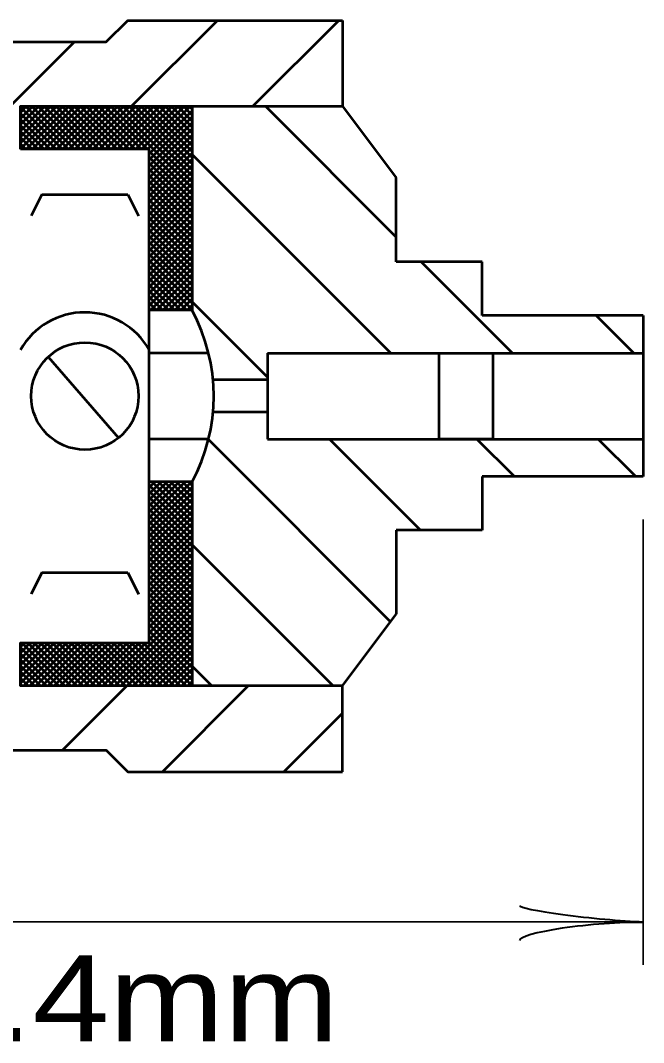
# Model space of a CAD drawing. Extents: x -32 to 824, y -6 to 538.
# Drawn here: x 619.64 to 637.05, y 445.7 to 474.27 of the extents above; entities that cross this region are included whole.
import ezdxf

# ---------------------------------------------------------------- set-up
doc = ezdxf.new("R2010")
doc.units = 0
doc.header["$LTSCALE"] = 1.1
doc.layers.add('1', color=7, linetype='Continuous', lineweight=53)

msp = doc.modelspace()

# ---------------------------------------------------------------- linework, layer by layer
at = {"layer": '1'}
for p, q in [((622.74, 471.873), (625.14, 474.273)), ((626.134, 471.873), (628.534, 474.273)), ((628.636, 474.273), (628.636, 471.873)), ((619.346, 471.873), (621.146, 473.673)), ((619.636, 471.87), (619.639, 471.873)), ((619.636, 471.701), (619.808, 471.873)), ((619.636, 471.531), (619.978, 471.873)), ((619.636, 471.361), (620.148, 471.873)), ((619.636, 471.191), (620.317, 471.873)), ((619.636, 471.022), (620.487, 471.873)), ((619.636, 470.852), (620.657, 471.873)), ((619.636, 470.682), (620.827, 471.873)), ((620.809, 470.673), (619.636, 471.845)), ((620.978, 470.673), (619.778, 471.873)), ((619.796, 470.673), (620.996, 471.873)), ((621.148, 470.673), (619.948, 471.873)), ((619.966, 470.673), (621.166, 471.873)), ((621.318, 470.673), (620.118, 471.873)), ((620.136, 470.673), (621.336, 471.873)), ((621.487, 470.673), (620.287, 471.873)), ((620.305, 470.673), (621.505, 471.873)), ((621.657, 470.673), (620.457, 471.873)), ((620.475, 470.673), (621.675, 471.873)), ((621.827, 470.673), (620.627, 471.873)), ((620.645, 470.673), (621.845, 471.873)), ((621.997, 470.673), (620.797, 471.873)), ((620.815, 470.673), (622.014, 471.873)), ((622.166, 470.673), (620.966, 471.873)), ((620.984, 470.673), (622.184, 471.873)), ((622.336, 470.673), (621.136, 471.873)), ((621.154, 470.673), (622.354, 471.873)), ((622.506, 470.673), (621.306, 471.873)), ((621.324, 470.673), (622.524, 471.873)), ((622.675, 470.673), (621.475, 471.873)), ((621.493, 470.673), (622.693, 471.873)), ((622.845, 470.673), (621.645, 471.873)), ((621.663, 470.673), (622.863, 471.873)), ((623.015, 470.673), (621.815, 471.873)), ((621.833, 470.673), (623.033, 471.873)), ((623.185, 470.673), (621.985, 471.873)), ((622.002, 470.673), (623.202, 471.873)), ((624.436, 469.591), (622.154, 471.873)), ((622.172, 470.673), (623.372, 471.873)), ((624.436, 469.76), (622.324, 471.873)), ((622.342, 470.673), (623.542, 471.873)), ((624.436, 469.93), (622.494, 471.873)), ((622.512, 470.673), (623.712, 471.873)), ((624.436, 470.1), (622.663, 471.873)), ((622.681, 470.673), (623.881, 471.873)), ((624.436, 470.269), (622.833, 471.873)), ((622.851, 470.673), (624.051, 471.873)), ((624.436, 470.439), (623.003, 471.873)), ((623.021, 470.673), (624.221, 471.873)), ((624.436, 470.609), (623.172, 471.873)), ((623.19, 470.673), (624.39, 471.873)), ((623.236, 470.549), (624.436, 471.749)), ((624.436, 470.779), (623.342, 471.873)), ((624.436, 470.948), (623.512, 471.873)), ((624.436, 471.118), (623.682, 471.873)), ((624.436, 471.288), (623.851, 471.873)), ((624.436, 471.457), (624.021, 471.873)), ((624.436, 471.627), (624.191, 471.873)), ((624.436, 471.797), (624.36, 471.873)), ((624.436, 471.873), (628.636, 471.873)), ((630.136, 468.219), (626.483, 471.873)), ((628.636, 471.873), (630.136, 469.873)), ((620.639, 470.673), (619.636, 471.675)), ((620.469, 470.673), (619.636, 471.506)), ((623.236, 470.379), (624.436, 471.579)), ((623.236, 470.209), (624.436, 471.409)), ((620.3, 470.673), (619.636, 471.336)), ((620.13, 470.673), (619.636, 471.166)), ((623.236, 470.04), (624.436, 471.24)), ((619.96, 470.673), (619.636, 470.997)), ((623.236, 469.87), (624.436, 471.07)), ((623.236, 469.7), (624.436, 470.9)), ((619.79, 470.673), (619.636, 470.827)), ((623.236, 469.531), (624.436, 470.731)), ((624.436, 469.421), (623.236, 470.621)), ((623.236, 469.361), (624.436, 470.561)), ((624.436, 469.251), (623.236, 470.451)), ((623.236, 469.191), (624.436, 470.391)), ((624.436, 469.082), (623.236, 470.282)), ((629.989, 464.973), (624.436, 470.525)), ((623.236, 469.021), (624.436, 470.221)), ((624.436, 468.912), (623.236, 470.112)), ((623.236, 468.852), (624.436, 470.052)), ((624.436, 468.742), (623.236, 469.942)), ((623.236, 468.682), (624.436, 469.882)), ((624.436, 468.572), (623.236, 469.772)), ((623.236, 468.512), (624.436, 469.712)), ((630.136, 467.523), (630.136, 469.873)), ((620.236, 469.411), (619.936, 468.811)), ((620.236, 469.411), (622.636, 469.411)), ((622.636, 469.411), (622.936, 468.811)), ((624.436, 468.403), (623.236, 469.603)), ((623.236, 468.343), (624.436, 469.543)), ((624.436, 468.233), (623.236, 469.433)), ((623.236, 468.173), (624.436, 469.373)), ((624.436, 468.063), (623.236, 469.263)), ((623.236, 468.003), (624.436, 469.203)), ((624.436, 467.894), (623.236, 469.094)), ((623.236, 467.833), (624.436, 469.033)), ((624.436, 467.724), (623.236, 468.924)), ((623.236, 467.664), (624.436, 468.864)), ((624.436, 467.554), (623.236, 468.754)), ((623.236, 467.494), (624.436, 468.694)), ((624.436, 467.384), (623.236, 468.584)), ((623.236, 467.324), (624.436, 468.524)), ((624.436, 467.215), (623.236, 468.415)), ((623.236, 467.155), (624.436, 468.355)), ((624.436, 467.045), (623.236, 468.245)), ((623.236, 466.985), (624.436, 468.185)), ((624.436, 466.875), (623.236, 468.075)), ((623.236, 466.815), (624.436, 468.015)), ((624.436, 466.706), (623.236, 467.906)), ((623.236, 466.646), (624.436, 467.846)), ((624.436, 466.536), (623.236, 467.736)), ((623.236, 466.476), (624.436, 467.676)), ((624.436, 466.366), (623.236, 467.566)), ((623.236, 466.306), (624.436, 467.506)), ((632.536, 467.523), (630.136, 467.523)), ((633.383, 464.973), (630.833, 467.523)), ((632.536, 466.023), (632.536, 467.523)), ((624.436, 466.197), (623.236, 467.397)), ((624.29, 466.173), (623.236, 467.227)), ((623.272, 466.173), (624.436, 467.336)), ((623.442, 466.173), (624.436, 467.167)), ((624.121, 466.173), (623.236, 467.057)), ((623.951, 466.173), (623.236, 466.887)), ((623.612, 466.173), (624.436, 466.997)), ((623.781, 466.173), (623.236, 466.718)), ((623.782, 466.173), (624.436, 466.827)), ((623.951, 466.173), (624.436, 466.658)), ((623.611, 466.173), (623.236, 466.548)), ((623.442, 466.173), (623.236, 466.378)), ((624.121, 466.173), (624.436, 466.488)), ((624.291, 466.173), (624.436, 466.318)), ((626.536, 464.304), (624.436, 466.405)), ((623.272, 466.173), (623.236, 466.209)), ((624.436, 466.173), (623.236, 466.173)), ((637.036, 466.023), (632.536, 466.023)), ((636.777, 464.973), (635.727, 466.023)), ((637.036, 466.023), (637.036, 461.523)), ((620.414, 464.87), (622.376, 462.604)), ((624.893, 464.973), (623.236, 464.973)), ((626.536, 464.973), (626.536, 462.573)), ((626.536, 464.973), (637.036, 464.973)), ((626.536, 464.223), (625.016, 464.223)), ((626.536, 463.323), (625.016, 463.323)), ((624.893, 462.573), (623.236, 462.573)), ((629.981, 457.465), (624.889, 462.557)), ((626.536, 462.573), (637.036, 462.573)), ((630.817, 460.023), (628.268, 462.573)), ((633.439, 461.523), (632.389, 462.573)), ((636.833, 461.523), (635.783, 462.573)), ((637.036, 461.523), (632.536, 461.523)), ((632.536, 461.523), (632.536, 460.023)), ((623.236, 460.197), (624.412, 461.373)), ((624.436, 461.373), (623.236, 461.373)), ((623.236, 461.215), (623.394, 461.373)), ((623.236, 461.045), (623.564, 461.373)), ((623.236, 460.876), (623.733, 461.373)), ((623.236, 460.706), (623.903, 461.373)), ((623.236, 460.536), (624.073, 461.373)), ((623.236, 460.366), (624.242, 461.373)), ((624.436, 460.087), (623.236, 461.287)), ((623.236, 460.027), (624.436, 461.227)), ((624.436, 460.257), (623.32, 461.373)), ((624.436, 460.427), (623.49, 461.373)), ((624.436, 460.596), (623.66, 461.373)), ((624.436, 460.766), (623.83, 461.373)), ((624.436, 460.936), (623.999, 461.373)), ((624.436, 461.105), (624.169, 461.373)), ((624.436, 461.275), (624.339, 461.373)), ((624.436, 459.917), (623.236, 461.117)), ((623.236, 459.857), (624.436, 461.057)), ((624.436, 459.748), (623.236, 460.948)), ((623.236, 459.688), (624.436, 460.888)), ((624.436, 459.578), (623.236, 460.778)), ((623.236, 459.518), (624.436, 460.718)), ((624.436, 459.408), (623.236, 460.608)), ((623.236, 459.348), (624.436, 460.548)), ((624.436, 459.239), (623.236, 460.439)), ((623.236, 459.178), (624.436, 460.378)), ((624.436, 459.069), (623.236, 460.269)), ((623.236, 459.009), (624.436, 460.209)), ((624.436, 458.899), (623.236, 460.099)), ((623.236, 458.839), (624.436, 460.039)), ((632.536, 460.023), (630.136, 460.023)), ((630.136, 460.023), (630.136, 457.673)), ((624.436, 458.729), (623.236, 459.929)), ((623.236, 458.669), (624.436, 459.869)), ((624.436, 458.56), (623.236, 459.76)), ((623.236, 458.5), (624.436, 459.7)), ((624.436, 458.39), (623.236, 459.59)), ((623.236, 458.33), (624.436, 459.53)), ((624.436, 458.22), (623.236, 459.42)), ((628.379, 455.673), (624.436, 459.615)), ((623.236, 458.16), (624.436, 459.36)), ((624.436, 458.051), (623.236, 459.251)), ((623.236, 457.99), (624.436, 459.191)), ((620.236, 458.84), (619.936, 458.24)), ((620.236, 458.84), (622.636, 458.84)), ((622.636, 458.84), (622.936, 458.24)), ((624.436, 457.881), (623.236, 459.081)), ((623.236, 457.821), (624.436, 459.021)), ((624.436, 457.711), (623.236, 458.911)), ((623.236, 457.651), (624.436, 458.851)), ((624.436, 457.542), (623.236, 458.742)), ((623.236, 457.481), (624.436, 458.681)), ((624.436, 457.372), (623.236, 458.572)), ((623.236, 457.312), (624.436, 458.512)), ((624.436, 457.202), (623.236, 458.402)), ((623.236, 457.142), (624.436, 458.342)), ((622.106, 455.673), (624.436, 458.003)), ((624.436, 457.032), (623.236, 458.232)), ((623.236, 456.972), (624.436, 458.172)), ((624.436, 456.863), (623.236, 458.063)), ((622.276, 455.673), (624.436, 457.833)), ((624.436, 456.693), (623.236, 457.893)), ((624.436, 456.523), (623.236, 457.723)), ((622.446, 455.673), (624.436, 457.663)), ((622.615, 455.673), (624.436, 457.493)), ((624.436, 456.353), (623.236, 457.554)), ((628.636, 455.673), (630.136, 457.673)), ((622.785, 455.673), (624.436, 457.324)), ((622.955, 455.673), (624.436, 457.154)), ((624.436, 456.184), (623.236, 457.384)), ((624.436, 456.014), (623.236, 457.214)), ((619.636, 456.766), (619.742, 456.873)), ((619.636, 456.597), (619.912, 456.873)), ((619.636, 456.427), (620.082, 456.873)), ((619.636, 456.257), (620.252, 456.873)), ((619.636, 456.088), (620.421, 456.873)), ((619.636, 455.918), (620.591, 456.873)), ((619.636, 455.748), (620.761, 456.873)), ((620.875, 455.673), (619.675, 456.873)), ((619.73, 455.673), (620.93, 456.873)), ((621.044, 455.673), (619.844, 456.873)), ((619.9, 455.673), (621.1, 456.873)), ((621.214, 455.673), (620.014, 456.873)), ((620.07, 455.673), (621.27, 456.873)), ((621.384, 455.673), (620.184, 456.873)), ((620.24, 455.673), (621.44, 456.873)), ((621.553, 455.673), (620.353, 456.873)), ((620.409, 455.673), (621.609, 456.873)), ((621.723, 455.673), (620.523, 456.873)), ((620.579, 455.673), (621.779, 456.873)), ((621.893, 455.673), (620.693, 456.873)), ((620.749, 455.673), (621.949, 456.873)), ((622.062, 455.673), (620.862, 456.873)), ((620.918, 455.673), (622.118, 456.873)), ((622.232, 455.673), (621.032, 456.873)), ((621.088, 455.673), (622.288, 456.873)), ((622.402, 455.673), (621.202, 456.873)), ((621.258, 455.673), (622.458, 456.873)), ((622.572, 455.673), (621.372, 456.873)), ((621.427, 455.673), (622.627, 456.873)), ((622.741, 455.673), (621.541, 456.873)), ((621.597, 455.673), (622.797, 456.873)), ((622.911, 455.673), (621.711, 456.873)), ((621.767, 455.673), (622.967, 456.873)), ((623.081, 455.673), (621.881, 456.873)), ((621.937, 455.673), (623.137, 456.873)), ((623.25, 455.673), (622.05, 456.873)), ((623.42, 455.673), (622.22, 456.873)), ((623.59, 455.673), (622.39, 456.873)), ((623.76, 455.673), (622.56, 456.873)), ((623.929, 455.673), (622.729, 456.873)), ((624.099, 455.673), (622.899, 456.873)), ((624.269, 455.673), (623.069, 456.873)), ((623.125, 455.673), (624.436, 456.984)), ((624.436, 455.844), (623.236, 457.044)), ((624.436, 455.675), (623.236, 456.875)), ((620.705, 455.673), (619.636, 456.741)), ((620.535, 455.673), (619.636, 456.572)), ((623.294, 455.673), (624.436, 456.815)), ((623.464, 455.673), (624.436, 456.645)), ((620.365, 455.673), (619.636, 456.402)), ((623.634, 455.673), (624.436, 456.475)), ((623.803, 455.673), (624.436, 456.305)), ((620.196, 455.673), (619.636, 456.232)), ((620.026, 455.673), (619.636, 456.062)), ((623.973, 455.673), (624.436, 456.136)), ((624.985, 455.673), (624.436, 456.221)), ((619.856, 455.673), (619.636, 455.893)), ((619.687, 455.673), (619.636, 455.723)), ((624.143, 455.673), (624.436, 455.966)), ((624.312, 455.673), (624.436, 455.796)), ((620.808, 453.873), (622.608, 455.673)), ((623.602, 453.273), (626.002, 455.673)), ((628.636, 455.673), (624.436, 455.673)), ((628.636, 453.273), (628.636, 455.673)), ((626.996, 453.273), (628.636, 454.913))]:
    msp.add_line(p, q, dxfattribs=at)
at = {"layer": '1', "lineweight": 35}
for p, q in [((637.036, 460.323), (637.036, 447.873)), ((607.636, 449.073), (637.036, 449.073))]:
    msp.add_line(p, q, dxfattribs=at)
at = {"layer": '1'}
for points in [[(607.636, 471.273), (607.636, 473.673), (622.036, 473.673), (622.636, 474.273), (628.636, 474.273)], [(619.636, 470.673), (619.636, 471.873), (624.436, 471.873), (624.436, 466.173)], [(624.436, 461.373), (624.436, 455.673), (619.636, 455.673), (619.636, 456.873), (623.236, 456.873), (623.236, 461.373), (623.236, 466.173), (623.236, 470.673), (619.636, 470.673)], [(607.636, 456.273), (607.636, 453.873), (622.036, 453.873), (622.636, 453.273), (628.636, 453.273)]]:
    msp.add_lwpolyline(points, dxfattribs=at)
msp.add_lwpolyline([(631.336, 464.973), (632.836, 464.973), (632.836, 462.573), (631.336, 462.573)], close=True, dxfattribs=at)
msp.add_circle((621.436, 463.773), 1.5, dxfattribs=at)
for centre, radius, start, end in [((621.436, 464.048), 2.066, 29.3855, 150.5501), ((619.936, 463.773), 5.1, 331.9275, 28.0725)]:
    msp.add_arc(centre, radius, start, end, dxfattribs=at)
at = {"layer": '1', "lineweight": 40}
for centre, major_axis, ratio, start_param, end_param in [((635.692, 449.327), (2.108, -0.211), 0.07063, 3.140715, 5.41811), ((635.692, 449.327), (2.108, -0.211), 0.07063, 3.140715, 5.41811), ((635.727, 448.741), (2.143, 0.187), 0.122415, 0.896353, 3.141593), ((635.727, 448.741), (2.143, 0.187), 0.122415, 0.896353, 3.141593)]:
    msp.add_ellipse(centre, major_axis=major_axis, ratio=ratio, start_param=start_param, end_param=end_param, dxfattribs=at)

# ---------------------------------------------------------------- texts
at = {"layer": '1', "width": 1.2}
msp.add_text('79.4mm', height=2.4, dxfattribs=at).set_placement((614.621, 445.737))

doc.saveas('drawing.dxf')
